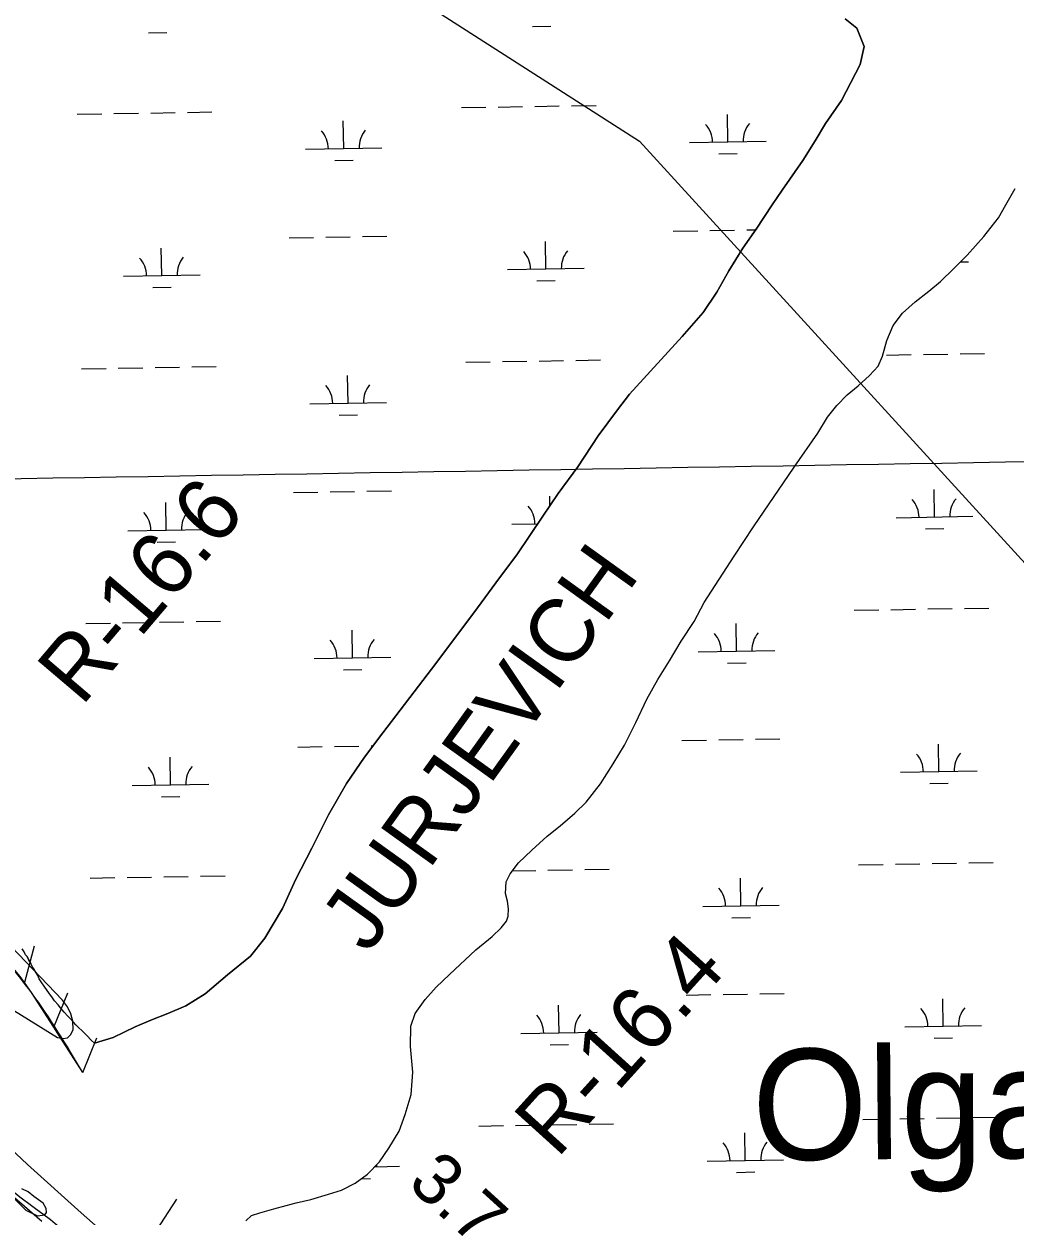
# Model space of a CAD drawing. Extents: x 3887375 to 3925618, y 296674 to 322633.
# Drawn here: x 3895306 to 3896601, y 313327 to 314885 of the extents above; entities that cross this region are included whole.
import ezdxf

# ---------------------------------------------------------------- set-up
doc = ezdxf.new("R2010")
doc.units = 0
for name, color, linetype in [('V-GRID-MAJR', 7, 'Continuous'), ('V-RIVR-EDGE', 7, 'Continuous'), ('V-RIVR-IDEN', 7, 'Continuous'), ('V-RIVR-JETY', 7, 'Continuous'), ('V-RIVR-RANG', 7, 'Continuous'), ('V-RIVR-RANG-IDEN', 7, 'Continuous'), ('V-RRAP-FSHR', 7, 'Continuous'), ('V-TOPO-DPTH', 7, 'Continuous'), ('V-TOPO-GNAM-IDEN', 7, 'Continuous'), ('V-TOPO-MINR', 7, 'Continuous'), ('V-TOPO-SHOR', 7, 'Continuous'), ('V-TOPO-WATR', 7, 'Continuous'), ('V-UTIL-LINE', 7, 'Continuous'), ('V-WETL-SWMP', 7, 'Continuous')]:
    doc.layers.add(name, color=color, linetype=linetype)

msp = doc.modelspace()

# ---------------------------------------------------------------- linework, layer by layer
at = {"layer": 'V-GRID-MAJR'}
msp.add_spline([(3891444.7, 314225.9), (3896753.9, 314315.1), (3902063, 314405), (3907372.1, 314495.8), (3912681.3, 314587.3), (3917990.4, 314679.6), (3923299.5, 314772.6)], degree=3, dxfattribs=at)
at = {"layer": 'V-RIVR-EDGE'}
msp.add_spline([(3894279.1, 314238.4), (3894300.2, 314224.4), (3894318.5, 314210.8), (3894328.8, 314200), (3894339.2, 314192.4), (3894356.3, 314181.6), (3894374.6, 314174), (3894382.1, 314170.4), (3894386.5, 314164.8), (3894397.2, 314152.8), (3894405.2, 314145.6), (3894434.6, 314098.1), (3894440.9, 314079.4), (3894452.8, 314055.8), (3894469.1, 314031.5), (3894481, 314016.7), (3894492.1, 314006.3), (3894499.7, 314002.3), (3894505.7, 313998.3), (3894516.4, 313986.3), (3894533.5, 313973.9), (3894554.2, 313961.1), (3894576.1, 313946.7), (3894604.3, 313925.5), (3894627, 313911.5), (3894651.3, 313896.7), (3894673.1, 313879.5), (3894705.4, 313857.5), (3894744.4, 313828.3), (3894786.9, 313794.7), (3894815.2, 313773.6), (3894843.8, 313753.6), (3894864.5, 313738), (3894892.7, 313720.4), (3894906.3, 313710), (3894922.6, 313696.4), (3894976.7, 313648), (3895020, 313612.4), (3895065.3, 313570.9), (3895098, 313544.5), (3895112.7, 313532.9), (3895136.9, 313510.9), (3895150.4, 313495.7), (3895161.6, 313484.2), (3895169.5, 313478.2), (3895202.1, 313443.4), (3895238.3, 313409.8), (3895281.2, 313368.3), (3895321, 313337.1), (3895346.9, 313317.5), (3895405.3, 313262), (3895426, 313241.2), (3895440.7, 313224.8), (3895449.4, 313212.4)], degree=3, dxfattribs=at)
at = {"layer": 'V-RIVR-JETY'}
msp.add_lwpolyline([(3895291.8, 313351.3), (3895308.4, 313334.7), (3895323.5, 313327.2), (3895333.3, 313328.7), (3895335.6, 313331.7), (3895334.9, 313337), (3895331.1, 313343.8), (3895319, 313352.8), (3895311.4, 313358.9), (3895303.1, 313362.7)], dxfattribs=at)
at = {"layer": 'V-RRAP-FSHR'}
for p, q in [((3895307.1, 313632.8), (3895319.7, 313680)), ((3895344.9, 313573.8), (3895363.4, 313618.9)), ((3895382.7, 313514.8), (3895401.2, 313560)), ((3895479.1, 313308.2), (3895505.7, 313349.2))]:
    msp.add_line(p, q, dxfattribs=at)
for points in [[(3895306.5, 313632.3), (3895301, 313640.1), (3895276.1, 313669.7), (3895261.2, 313685.6)], [(3895344.9, 313573.8), (3895315.8, 313619), (3895306.5, 313632.3)], [(3895382.7, 313514.8), (3895349.2, 313566.9), (3895344.9, 313573.8)]]:
    msp.add_lwpolyline(points, dxfattribs=at)
msp.add_spline([(3895382.7, 313514.8), (3895315.8, 313619), (3895249.5, 313697.9), (3895214.3, 313734.3)], degree=3, dxfattribs=at)
at = {"layer": 'V-TOPO-DPTH'}
for points in [[(3895148.5, 313685.1), (3895349.9, 313560.5), (3895357.1, 313559.1), (3895363, 313560), (3895367.2, 313564.3), (3895370.2, 313571), (3895369.6, 313581.5), (3895367.3, 313591.4), (3895362.7, 313600.5), (3895356.4, 313609), (3895202.6, 313769.6)], [(3895451, 313269.6), (3895380.5, 313331.5), (3895310.8, 313394.3), (3895242.4, 313458.4)]]:
    msp.add_lwpolyline(points, dxfattribs=at)
at = {"layer": 'V-TOPO-MINR'}
msp.add_lwpolyline([(3895329.4, 313320.1), (3895274.2, 313367.5)], dxfattribs=at)
at = {"layer": 'V-TOPO-SHOR'}
for points in [[(3895397.9, 313553), (3895422.4, 313560.2), (3895451.3, 313574.2), (3895471.5, 313582.8), (3895493.8, 313591.7), (3895517.3, 313601.6), (3895542.6, 313617.3), (3895571.7, 313642.2), (3895601.7, 313666.5), (3895620.5, 313690.3), (3895643.9, 313729.1), (3895661.2, 313767.1), (3895682, 313807.6), (3895703.7, 313851.1), (3895727.1, 313892.3), (3895750.7, 313926.5), (3895774.9, 313958.4), (3895838.5, 314041.8), (3895872.8, 314087.4), (3895898.4, 314121.6), (3895927.3, 314160.7), (3895949.9, 314191), (3895984, 314241.6), (3896003.9, 314271.3), (3896029.4, 314306.1), (3896056.1, 314346.3), (3896081.3, 314380.5), (3896097.1, 314401), (3896165.9, 314476.4), (3896193.4, 314507.6), (3896211.3, 314534), (3896226.8, 314562.1), (3896245.1, 314591.8), (3896262.6, 314616.6), (3896283.5, 314648.3), (3896296.4, 314667.5), (3896323.6, 314706), (3896339.5, 314731.8), (3896353.1, 314754.3), (3896374, 314784.6), (3896398.4, 314831.7), (3896403.7, 314855), (3896393.9, 314879.2), (3896378.6, 314891.3)], [(3896381.2, 314399.8), (3896395.9, 314411.8), (3896410.6, 314425.1), (3896421.7, 314437.4), (3896427.5, 314450.5), (3896433.1, 314470.9), (3896441.6, 314490.8), (3896453.7, 314506.5), (3896470.1, 314521.4), (3896488.1, 314535.3), (3896503.1, 314548.2), (3896520.5, 314565.1), (3896538.3, 314582.3), (3896560.1, 314606.7), (3896579.2, 314631.1), (3896588.7, 314648.4), (3896600.9, 314669.6)], [(3895595.7, 313320.8), (3895603.1, 313327.6), (3895614, 313331.4), (3895632.5, 313336.4), (3895648.7, 313340.8), (3895661.6, 313344.2), (3895680.8, 313348.8), (3895704, 313355.7), (3895720.6, 313361.1), (3895738.5, 313370), (3895754.8, 313381.6), (3895770.6, 313397.9), (3895782.7, 313415.8), (3895795.9, 313438), (3895804.1, 313459.6), (3895811.8, 313485.9), (3895813.9, 313515.2), (3895810.8, 313548.8), (3895811.5, 313575.2), (3895817.1, 313591.9), (3895829.9, 313609.8), (3895844.6, 313626.1), (3895861.7, 313642.6), (3895896.4, 313675.1), (3895917.5, 313692.5), (3895929.2, 313703.5), (3895936.2, 313712.3), (3895938.6, 313718.9), (3895938.8, 313728.4), (3895937.6, 313738.7), (3895935.1, 313748.3), (3895936, 313763.8), (3895941.1, 313774.2), (3895951.9, 313788.6), (3895969.6, 313805.1), (3895989.4, 313823.2), (3896006.4, 313837.1), (3896025.4, 313853.3), (3896040.5, 313867.9), (3896059.3, 313891.7), (3896075.8, 313917.8), (3896090.4, 313942.3), (3896105.3, 313971.7), (3896119.7, 314002.2), (3896133.9, 314028.3), (3896149.1, 314052.4), (3896164.7, 314078.2), (3896181.5, 314104), (3896194.4, 314128.5), (3896233.9, 314189.2), (3896259.2, 314227.7), (3896312.2, 314305.7), (3896342.9, 314350), (3896355.7, 314370.9), (3896367.8, 314386.2), (3896381.2, 314399.8)], [(3895312.5, 313661.3), (3895310, 313666.3), (3895307.8, 313668.5), (3895306.1, 313672.5), (3895303.5, 313676.1)], [(3895397.9, 313553), (3895394, 313556.6), (3895388.3, 313562.9), (3895382.2, 313569.2), (3895377.4, 313573.3), (3895373.9, 313576.9), (3895370.8, 313580.5), (3895366.4, 313585), (3895363.4, 313588.2), (3895358.6, 313593.6), (3895353.8, 313599), (3895350.7, 313603), (3895345.9, 313608.4), (3895343.3, 313612.4), (3895338.5, 313618.7), (3895336.4, 313621.9), (3895332.5, 313627.3), (3895329.4, 313631.8), (3895325.9, 313637.1), (3895324.2, 313641.2), (3895322.1, 313644.8), (3895319, 313650.1), (3895316.9, 313653.3), (3895314.3, 313658.2), (3895312.5, 313661.3)]]:
    msp.add_lwpolyline(points, dxfattribs=at)
at = {"layer": 'V-TOPO-WATR'}
for points in [[(3895148.5, 313685.1), (3895349.9, 313560.5), (3895357.1, 313559.1), (3895363, 313560), (3895367.2, 313564.3), (3895370.2, 313571), (3895369.6, 313581.5), (3895367.3, 313591.4), (3895362.7, 313600.5), (3895356.4, 313609), (3895202.6, 313769.6)], [(3895451, 313269.6), (3895380.5, 313331.5), (3895310.8, 313394.3), (3895242.4, 313458.4)]]:
    msp.add_lwpolyline(points, dxfattribs=at)
at = {"layer": 'V-UTIL-LINE'}
msp.add_lwpolyline([(3891385.6, 317757.3), (3896110, 314731.3), (3903763.5, 306349.6), (3906680.6, 302364)], dxfattribs=at)
at = {"layer": 'V-WETL-SWMP'}
for p, q in [((3895970.4, 314881.4), (3895994.4, 314881.8)), ((3895468.6, 314872.8), (3895492.5, 314873.2)), ((3895877.4, 314775.2), (3895909.3, 314775.7)), ((3895925.3, 314776), (3895957.3, 314776.5)), ((3895973.3, 314776.8), (3896005.3, 314777.4)), ((3896021.3, 314777.6), (3896053.3, 314778.2)), ((3895375.5, 314766.5), (3895407.5, 314767.1)), ((3895423.5, 314767.4), (3895455.5, 314767.9)), ((3895471.5, 314768.2), (3895503.5, 314768.7)), ((3895519.5, 314769), (3895551.5, 314769.6)), ((3895723.7, 314721.8), (3895723, 314757.8)), ((3896225.5, 314730.4), (3896224.9, 314766.4)), ((3896175.5, 314729.5), (3896275.5, 314731.2)), ((3895673.7, 314720.9), (3895773.6, 314722.6)), ((3896213.8, 314714.7), (3896237.7, 314715.2)), ((3895711.9, 314706.1), (3895735.9, 314706.5)), ((3895652.2, 314605.1), (3895684.2, 314605.6)), ((3895700.2, 314605.9), (3895732.2, 314606.5)), ((3895748.2, 314606.7), (3895780.2, 314607.3)), ((3896154.1, 314613.7), (3896186.1, 314614.3)), ((3896202.1, 314614.5), (3896234.1, 314615.1)), ((3896250.1, 314615.4), (3896261.9, 314615.6)), ((3895486, 314555.8), (3895485.4, 314591.8)), ((3895987.8, 314564.4), (3895987.2, 314600.4)), ((3896529.4, 314573.7), (3896539.7, 314573.9)), ((3895436, 314554.9), (3895536, 314556.7)), ((3895937.8, 314563.6), (3896037.8, 314565.3)), ((3895474.3, 314540.2), (3895498.3, 314540.6)), ((3895976.1, 314548.8), (3896000.1, 314549.2)), ((3896027, 314445), (3896059, 314445.6)), ((3896432.9, 314452), (3896464.9, 314452.5)), ((3896480.9, 314452.8), (3896512.9, 314453.3)), ((3896528.9, 314453.6), (3896560.9, 314454.2)), ((3895381.2, 314433.9), (3895413.2, 314434.5)), ((3895429.2, 314434.7), (3895461.2, 314435.3)), ((3895477.2, 314435.6), (3895509.2, 314436.1)), ((3895525.2, 314436.4), (3895557.2, 314436.9)), ((3895883.1, 314442.5), (3895915.1, 314443.1)), ((3895931.1, 314443.4), (3895963, 314443.9)), ((3895979, 314444.2), (3896011, 314444.7)), ((3895729.4, 314389.1), (3895728.7, 314425.1)), ((3895679.4, 314388.3), (3895779.4, 314390)), ((3895717.6, 314373.5), (3895741.6, 314373.9)), ((3895705.9, 314273.3), (3895737.9, 314273.8)), ((3895753.9, 314274.1), (3895785.9, 314274.7)), ((3896495.4, 314240.4), (3896494.8, 314276.4)), ((3895491.7, 314223.2), (3895491.1, 314259.2)), ((3895657.9, 314272.5), (3895689.9, 314273)), ((3895993.1, 314255.3), (3895992.9, 314267.8)), ((3895943.5, 314230.9), (3895977.2, 314231.5)), ((3896445.4, 314239.5), (3896545.4, 314241.3)), ((3895441.7, 314222.3), (3895541.7, 314224)), ((3896483.6, 314224.8), (3896507.6, 314225.2)), ((3895480, 314207.5), (3895504, 314208)), ((3896390.6, 314118.5), (3896422.6, 314119.1)), ((3896438.6, 314119.3), (3896470.6, 314119.9)), ((3896486.6, 314120.2), (3896518.6, 314120.7)), ((3896534.6, 314121), (3896566.6, 314121.5)), ((3895434.9, 314102.1), (3895466.9, 314102.7)), ((3895482.9, 314102.9), (3895514.9, 314103.5)), ((3895530.9, 314103.8), (3895562.9, 314104.3)), ((3895888.8, 314109.9), (3895889.6, 314109.9)), ((3895386.9, 314101.3), (3895418.9, 314101.8)), ((3895735.1, 314056.5), (3895734.5, 314092.5)), ((3896236.9, 314065.1), (3896236.3, 314101.1)), ((3895685.1, 314055.7), (3895785.1, 314057.4)), ((3896186.9, 314064.3), (3896286.9, 314066)), ((3895723.3, 314040.9), (3895747.3, 314041.3)), ((3896225.2, 314049.5), (3896249.2, 314049.9)), ((3896165.5, 313948.5), (3896197.5, 313949)), ((3896213.5, 313949.3), (3896245.5, 313949.8)), ((3896261.5, 313950.1), (3896293.5, 313950.7)), ((3895663.7, 313939.8), (3895695.7, 313940.4)), ((3895711.6, 313940.7), (3895743.6, 313941.2)), ((3895759.6, 313941.5), (3895762.1, 313941.5)), ((3896501.1, 313907.8), (3896500.5, 313943.8)), ((3895497.4, 313890.6), (3895496.8, 313926.5)), ((3896451.1, 313906.9), (3896551.1, 313908.6)), ((3895447.4, 313889.7), (3895547.4, 313891.4)), ((3896489.3, 313892.1), (3896513.3, 313892.6)), ((3895485.7, 313874.9), (3895509.7, 313875.3)), ((3895944.1, 313778.1), (3895974.5, 313778.7)), ((3895990.5, 313778.9), (3896022.5, 313779.5)), ((3896038.5, 313779.7), (3896070.5, 313780.3)), ((3896396.3, 313785.9), (3896428.3, 313786.4)), ((3896444.3, 313786.7), (3896476.3, 313787.3)), ((3896492.3, 313787.5), (3896524.3, 313788.1)), ((3896540.3, 313788.4), (3896572.3, 313788.9)), ((3895392.6, 313768.7), (3895424.6, 313769.2)), ((3895440.6, 313769.5), (3895472.6, 313770)), ((3895488.6, 313770.3), (3895520.6, 313770.9)), ((3895536.6, 313771.1), (3895568.6, 313771.7)), ((3896242.6, 313732.5), (3896242, 313768.5)), ((3896192.6, 313731.6), (3896292.6, 313733.4)), ((3896230.9, 313716.9), (3896254.9, 313717.3)), ((3896171.2, 313615.8), (3896203.2, 313616.4)), ((3896219.2, 313616.7), (3896251.2, 313617.2)), ((3896267.2, 313617.5), (3896299.2, 313618)), ((3896506.8, 313575.2), (3896506.2, 313611.1)), ((3896005, 313566.5), (3896004.3, 313602.5)), ((3896456.8, 313574.3), (3896556.8, 313576)), ((3895955, 313565.7), (3896054.9, 313567.4)), ((3896495.1, 313559.5), (3896519.1, 313559.9)), ((3895993.2, 313550.9), (3896017.2, 313551.3)), ((3896402, 313453.3), (3896434, 313453.8)), ((3896450, 313454.1), (3896482, 313454.6)), ((3896498, 313454.9), (3896530, 313455.5)), ((3896546, 313455.7), (3896578, 313456.3)), ((3895900.2, 313444.7), (3895932.2, 313445.2)), ((3895948.2, 313445.5), (3895980.2, 313446)), ((3895996.2, 313446.3), (3896028.2, 313446.8)), ((3896044.2, 313447.1), (3896076.2, 313447.7)), ((3896248.3, 313399.9), (3896247.7, 313435.9)), ((3895764.5, 313391.6), (3895796.5, 313392.1)), ((3896198.3, 313399), (3896298.3, 313400.7)), ((3895746.7, 313375.8), (3895758.8, 313376)), ((3896236.6, 313384.2), (3896260.6, 313384.7))]:
    msp.add_line(p, q, dxfattribs=at)
for points in [[(3896378.6, 314891.3), (3896393.9, 314879.2), (3896403.7, 314855), (3896398.4, 314831.7), (3896374, 314784.6), (3896353.1, 314754.3), (3896339.5, 314731.8), (3896323.6, 314706), (3896296.4, 314667.5), (3896283.5, 314648.3), (3896262.6, 314616.6), (3896245.1, 314591.8), (3896226.8, 314562.1), (3896211.3, 314534), (3896193.4, 314507.6), (3896165.9, 314476.4), (3896097.1, 314401), (3896081.3, 314380.5), (3896056.1, 314346.3), (3896029.4, 314306.1), (3896003.9, 314271.3), (3895984, 314241.6), (3895949.9, 314191), (3895927.3, 314160.7), (3895898.4, 314121.6), (3895872.8, 314087.4), (3895838.5, 314041.8), (3895774.9, 313958.4), (3895750.7, 313926.5), (3895727.1, 313892.3), (3895703.7, 313851.1), (3895682, 313807.6), (3895661.2, 313767.1), (3895643.9, 313729.1), (3895620.5, 313690.3), (3895601.7, 313666.5), (3895571.7, 313642.2), (3895542.6, 313617.3), (3895517.3, 313601.6), (3895493.8, 313591.7), (3895471.5, 313582.8), (3895451.3, 313574.2), (3895422.4, 313560.2), (3895397.9, 313553), (3895394, 313556.6), (3895388.3, 313562.9), (3895382.2, 313569.2), (3895377.4, 313573.3), (3895373.9, 313576.9), (3895370.8, 313580.5), (3895366.4, 313585), (3895363.4, 313588.2), (3895358.6, 313593.6), (3895353.8, 313599), (3895350.7, 313603), (3895345.9, 313608.4), (3895343.3, 313612.4), (3895338.5, 313618.7), (3895336.4, 313621.9), (3895332.5, 313627.3), (3895329.4, 313631.8), (3895325.9, 313637.1), (3895324.2, 313641.2), (3895322.1, 313644.8), (3895319, 313650.1), (3895316.9, 313653.3), (3895314.3, 313658.2), (3895312.6, 313661.3), (3895310, 313666.3), (3895307.8, 313668.5), (3895306.1, 313672.5), (3895303.5, 313676.1)], [(3896381.2, 314399.8), (3896395.9, 314411.8), (3896410.6, 314425.1), (3896421.7, 314437.4), (3896427.5, 314450.5), (3896433.1, 314470.9), (3896441.6, 314490.8), (3896453.7, 314506.5), (3896470.1, 314521.4), (3896488.1, 314535.3), (3896503.1, 314548.2), (3896520.5, 314565.1), (3896538.3, 314582.3), (3896560.1, 314606.7), (3896579.2, 314631.1), (3896588.7, 314648.4), (3896600.9, 314669.6)], [(3895595.7, 313320.8), (3895603.1, 313327.6), (3895614, 313331.4), (3895632.5, 313336.4), (3895648.7, 313340.8), (3895661.6, 313344.2), (3895680.8, 313348.8), (3895704, 313355.7), (3895720.6, 313361.1), (3895738.5, 313370), (3895754.8, 313381.6), (3895770.6, 313397.9), (3895782.7, 313415.8), (3895795.9, 313438), (3895804.1, 313459.6), (3895811.8, 313485.9), (3895813.9, 313515.2), (3895810.8, 313548.8), (3895811.5, 313575.2), (3895817.1, 313591.9), (3895829.9, 313609.8), (3895844.6, 313626.1), (3895861.7, 313642.6), (3895896.4, 313675.1), (3895917.5, 313692.5), (3895929.2, 313703.5), (3895936.2, 313712.3), (3895938.6, 313718.9), (3895938.8, 313728.4), (3895937.6, 313738.7), (3895935.1, 313748.3), (3895936, 313763.8), (3895941.1, 313774.2), (3895951.9, 313788.6), (3895969.6, 313805.1), (3895989.4, 313823.2), (3896006.4, 313837.1), (3896025.4, 313853.3), (3896040.5, 313867.9), (3896059.3, 313891.7), (3896075.8, 313917.8), (3896090.4, 313942.3), (3896105.3, 313971.7), (3896119.7, 314002.2), (3896133.9, 314028.3), (3896149.1, 314052.4), (3896164.7, 314078.2), (3896181.5, 314104), (3896194.4, 314128.5), (3896233.9, 314189.2), (3896259.2, 314227.7), (3896312.2, 314305.7), (3896342.9, 314350), (3896355.7, 314370.9), (3896367.8, 314386.2), (3896381.2, 314399.8)]]:
    msp.add_lwpolyline(points, dxfattribs=at)
for centre, start, end in [((3895668.4, 314721.3), 0.2115, 41.7552), ((3895778.9, 314723.2), 140.2115, 181.7552), ((3896170.2, 314729.9), 0.2115, 41.7552), ((3896280.7, 314731.8), 140.2115, 181.7552), ((3895932.6, 314563.9), 0.2115, 41.7552), ((3896043.1, 314565.8), 140.2115, 181.7552), ((3895430.8, 314555.3), 0.2115, 41.7552), ((3895541.2, 314557.2), 140.2115, 181.7552), ((3895674.1, 314388.7), 0.2115, 41.7552), ((3895784.6, 314390.6), 140.2115, 181.7552), ((3896440.1, 314239.9), 0.2115, 41.7552), ((3896550.6, 314241.8), 140.2115, 181.7552), ((3895436.5, 314222.7), 0.2115, 41.7552), ((3895546.9, 314224.6), 140.2115, 181.7552), ((3895938.3, 314231.3), 0.2115, 41.7552), ((3896181.7, 314064.7), 0.2115, 41.7552), ((3896292.1, 314066.6), 140.2115, 181.7552), ((3895679.8, 314056), 0.2115, 41.7552), ((3895790.3, 314057.9), 140.2115, 181.7552), ((3896556.3, 313909.2), 140.2115, 181.7552), ((3896445.8, 313907.3), 0.2115, 41.7552), ((3895442.2, 313890.1), 0.2115, 41.7552), ((3895552.6, 313892), 140.2115, 181.7552), ((3896187.4, 313732), 0.2115, 41.7552), ((3896297.8, 313733.9), 140.2115, 181.7552), ((3895949.7, 313566.1), 0.2115, 41.7552), ((3896060.2, 313568), 140.2115, 181.7552), ((3896451.5, 313574.7), 0.2115, 41.7552), ((3896562, 313576.6), 140.2115, 181.7552), ((3896193.1, 313399.4), 0.2115, 41.7552), ((3896303.6, 313401.3), 140.2115, 181.7552), ((3895801.7, 313392.7), 178.4114, 181.7552)]:
    msp.add_arc(centre, 35.2, start, end, dxfattribs=at)

# ---------------------------------------------------------------- texts
at = {"layer": 'V-RIVR-IDEN'}
msp.add_text('JURJEVICH', height=83, rotation=54.3343, dxfattribs=at).set_placement((3895755.7, 313668.1))
at = {"layer": 'V-RIVR-RANG'}
msp.add_text('3.7', height=67, rotation=317.7183, dxfattribs=at).set_placement((3895805.4, 313367.5))
at = {"layer": 'V-RIVR-RANG-IDEN'}
for s, rotation, p in [('R-16.6', 49.6396, (3895381.3, 313991.8)), ('R-16.4', 47.8624, (3896002.4, 313401.3))]:
    msp.add_text(s, height=83, rotation=rotation, dxfattribs=at).set_placement(p)
at = {"layer": 'V-TOPO-GNAM-IDEN'}
msp.add_text('Olga', height=145, rotation=0.4592, dxfattribs=at).set_placement((3896257.7, 313400))

doc.saveas('drawing.dxf')
